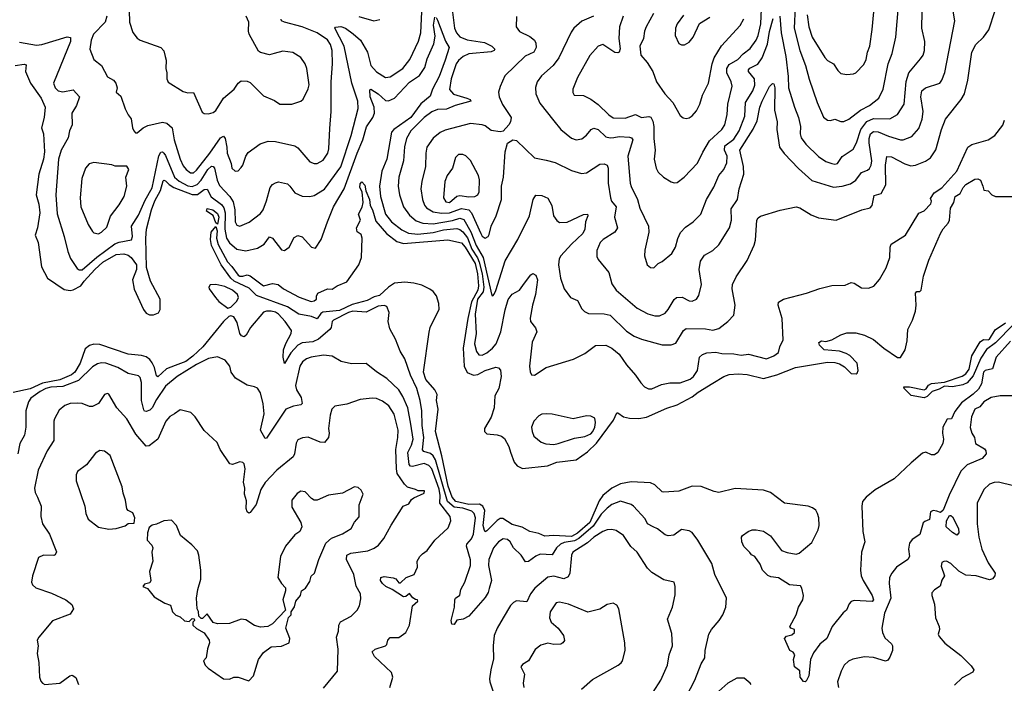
# Model space of a CAD drawing. Extents: x 1921360 to 2014538, y 768294 to 907744.
# Tile 404 of 412: x 2001036 to 2007654, y 882484 to 886942. Entities that reach past the tile are written whole.
import ezdxf

# ---------------------------------------------------------------- set-up
doc = ezdxf.new("R2010")
doc.units = 0

msp = doc.modelspace()

# ---------------------------------------------------------------- linework, layer by layer
at = {"layer": '0CON10XD'}
for points in [[(2006249.1, 887029.1), (2006241.9, 886885), (2006280.3, 886735), (2006318.4, 886635), (2006341.7, 886541.7), (2006395.4, 886385), (2006438.3, 886288.3), (2006465, 886266.9), (2006485, 886264), (2006515, 886272.9), (2006555, 886257.8), (2006575, 886257.5), (2006608.6, 886275), (2006686.7, 886335), (2006748.5, 886365), (2006810.5, 886415), (2006840.4, 886475), (2006873.9, 886645), (2006899.2, 886715), (2006925.4, 886824.6), (2006950.4, 887115)], [(2004375.8, 886964.2), (2004372.5, 886895), (2004395, 886862.5), (2004465, 886828.9), (2004495, 886805.6), (2004505.4, 886785), (2004507.1, 886755), (2004491.9, 886725), (2004433.2, 886696.8), (2004297.5, 886565), (2004265.9, 886494.1), (2004254.1, 886455.9), (2004259.2, 886425), (2004281.7, 886371.7), (2004339.2, 886285), (2004335.7, 886255), (2004324, 886235), (2004285.8, 886194.2), (2004265, 886188), (2004205, 886197.1), (2004165, 886228.9), (2004145, 886236.5), (2004065, 886245.6), (2003895, 886200), (2003861.4, 886185), (2003814, 886146), (2003773.3, 886085), (2003764.6, 886045.4), (2003763.1, 885955), (2003739.1, 885855), (2003732.8, 885805), (2003742.2, 885735), (2003755.7, 885695.7), (2003769, 885679), (2003815, 885652.4), (2003871.8, 885641.8), (2003925, 885644), (2004005, 885674.5), (2004054.6, 885664.6), (2004073.5, 885645), (2004135, 885505.5), (2004145, 885488.9), (2004165, 885475.6), (2004184, 885485), (2004191.7, 885498.3), (2004205.6, 885555), (2004237.3, 885625), (2004274.4, 885735), (2004274.6, 885825), (2004286.9, 885885), (2004298.1, 886055), (2004315, 886112.5), (2004350, 886135), (2004375, 886131.2), (2004495, 886014), (2004575, 885999.4), (2004635, 885982.2), (2004745, 885928.9), (2004811.2, 885908.8), (2004845, 885914.3), (2004935, 885972.1), (2004965, 885973.6), (2004985, 885964.2), (2004991.5, 885945), (2004991.9, 885845), (2005007.5, 885745), (2005013.6, 885723.6), (2005044.6, 885685), (2005033.8, 885615), (2005053.5, 885545), (2005035, 885514.6), (2004957.5, 885465), (2004937.1, 885445), (2004915, 885392.5), (2004915, 885352.5), (2004925, 885331.2), (2004995.6, 885245), (2005015, 885168.8), (2005045, 885125.6), (2005185.7, 885005), (2005256.9, 884966.9), (2005305, 884953.3), (2005336.1, 884953.9), (2005375, 884971.1), (2005395, 884994.4), (2005435, 885062.9), (2005450, 885075), (2005487.9, 885077.9), (2005535, 885053.1), (2005555, 885051.4), (2005584.5, 885065.5), (2005600.6, 885089.4), (2005617.8, 885162.2), (2005603.8, 885265), (2005610.8, 885320.8), (2005638.7, 885361.3), (2005695, 885392.5), (2005735, 885430.8), (2005806.7, 885545), (2005819.1, 885595), (2005817.4, 885672.6), (2005860, 885735), (2005870.9, 885805), (2005902.3, 885905), (2005900.3, 885955), (2005876.5, 886065), (2005965, 886206.2), (2005992.7, 886262.7), (2006010.3, 886355), (2006025.8, 886395), (2006075, 886492.9), (2006095, 886514.2), (2006105, 886511.2), (2006112.3, 886485), (2006110, 886335), (2006128, 886255), (2006124.1, 886205), (2006143.6, 886085), (2006174.4, 886044.4), (2006271.5, 885941.5), (2006360.9, 885860.9), (2006505, 885817.9), (2006565, 885823.8), (2006619.5, 885840.5), (2006655, 885864.4), (2006695, 885915.5), (2006735, 885931.2), (2006747.4, 885942.6), (2006758.9, 885965), (2006763.6, 885995), (2006744.4, 886115), (2006745.6, 886145), (2006755, 886174.5), (2006775, 886190.3), (2006805, 886189.3), (2006875, 886160), (2006955, 886136.1), (2006975, 886135.4), (2007033, 886157), (2007078.9, 886211.1), (2007100.9, 886275), (2007108.2, 886325), (2007093.4, 886425), (2007100, 886465), (2007125, 886484.4), (2007220.6, 886515), (2007234.5, 886535), (2007253.4, 886586.6), (2007321.5, 886935), (2007297.8, 887065)], [(2005091.5, 886965), (2005067.3, 886895), (2005063.3, 886815), (2005072.4, 886747.6), (2005065.5, 886724.5), (2005055, 886719.2), (2005035, 886722.9), (2004955, 886775.6), (2004925, 886764.2), (2004868.3, 886701.7), (2004784.4, 886555), (2004752.9, 886475), (2004753, 886453), (2004763.3, 886435), (2004825, 886432), (2004875, 886408.1), (2004925, 886371.5), (2004995, 886302.1), (2005025, 886283.9), (2005105, 886280), (2005175, 886306), (2005215, 886285.4), (2005265, 886292.7), (2005277.1, 886287.1), (2005291.6, 886261.6), (2005298.8, 886225), (2005298.2, 886145), (2005308.1, 886065), (2005301.4, 886005), (2005314, 885945), (2005328.3, 885918.3), (2005362, 885885), (2005415, 885854), (2005435, 885846.2), (2005455, 885848), (2005502.5, 885885), (2005591.6, 885978.4), (2005628.2, 886051.8), (2005672.4, 886127.6), (2005755.6, 886205), (2005776.4, 886235), (2005791.5, 886305), (2005794.7, 886375), (2005825.4, 886495), (2005818.9, 886525), (2005789, 886585), (2005788, 886615), (2005805, 886641.6), (2005862.9, 886675), (2005897.8, 886712.2), (2005945, 886747.7), (2005986.8, 886805), (2005999.3, 886835), (2006016.3, 886915), (2006024.8, 887065.2)], [(2001035, 886791.1), (2001148.6, 886771.4), (2001185, 886775.4), (2001355, 886827.5), (2001376.4, 886823.6), (2001377.3, 886795), (2001262.2, 886515), (2001273.1, 886485), (2001295, 886463.5), (2001325, 886456.5), (2001395, 886471.4), (2001437.8, 886425), (2001417.5, 886365), (2001385.6, 886315), (2001388.9, 886235), (2001370, 886195), (2001362.4, 886147.6), (2001314.1, 886065.9), (2001296.7, 886005), (2001278.2, 885765), (2001288, 885638), (2001335.5, 885485), (2001358.5, 885385), (2001376.9, 885336.9), (2001421.1, 885271.1), (2001435, 885262.2), (2001455, 885261.5), (2001553.5, 885346.5), (2001675, 885435.7), (2001705, 885447.5), (2001786.1, 885463.9), (2001793.6, 885485), (2001787.3, 885555), (2001835, 885628.1), (2001879.3, 885730.7), (2001925, 885811.8), (2001971.7, 886028.3), (2001985, 886052.5), (2001995, 886053.6), (2002005, 886046.4), (2002015, 886030.5), (2002075.2, 885885), (2002107.2, 885857.2), (2002165, 885827.1), (2002195, 885820.6), (2002228.8, 885835), (2002255.5, 885864.5), (2002299.4, 885935), (2002325, 885958.2), (2002335, 885956.5), (2002344.7, 885945), (2002363.2, 885863.2), (2002378.3, 885828.3), (2002448.9, 885755), (2002469.4, 885719.4), (2002481.8, 885665), (2002485, 885583.3), (2002495, 885560.8), (2002515, 885554.3), (2002577.3, 885582.7), (2002655, 885640.6), (2002671.2, 885665), (2002694.4, 885725), (2002718.6, 885815), (2002734.5, 885835.5), (2002755, 885846), (2002775, 885852), (2002835, 885839.2), (2002852.5, 885825), (2002885, 885780), (2002935, 885756.7), (2002985, 885754.4), (2003015, 885761.5), (2003085, 885802.9), (2003195.2, 885954.8), (2003262.8, 886165), (2003310.7, 886345), (2003308.4, 886395), (2003267.1, 886515), (2003217.1, 886765), (2003154.2, 886885), (2003157.9, 886892.1), (2003193.8, 886896.2), (2003225, 886885.2), (2003278.2, 886848.2), (2003325.6, 886805.6), (2003373.2, 886723.2), (2003396.4, 886635), (2003435, 886591.1), (2003495, 886554.3), (2003525, 886557.5), (2003611.9, 886615), (2003657.5, 886675), (2003716.9, 886796.9), (2003731.8, 886855), (2003738.9, 886995)], [(2001771.8, 887005), (2001772.9, 886925), (2001796.9, 886856.9), (2001825, 886818.6), (2001845, 886804.5), (2001985, 886755.8), (2002005, 886732.5), (2002013.8, 886695), (2002020.3, 886670.3), (2002016.9, 886615), (2002025.7, 886585), (2002024.2, 886545), (2002032.6, 886522.6), (2002135, 886458.8), (2002165, 886451.2), (2002205, 886453.3), (2002261.5, 886321.5), (2002275, 886312.5), (2002305, 886309.4), (2002335, 886318.1), (2002355, 886332.5), (2002404.6, 886415.4), (2002476.7, 886475), (2002503.2, 886516.8), (2002525, 886532), (2002565, 886530), (2002585, 886521.2), (2002675, 886431.2), (2002748.3, 886398.3), (2002785, 886373.8), (2002865, 886374), (2002925, 886396), (2002942.1, 886407.9), (2002975, 886476.7), (2002981.1, 886505), (2002966.5, 886615), (2002955, 886646.7), (2002925, 886687.5), (2002872.3, 886722.3), (2002805, 886731.4), (2002745.5, 886714.5), (2002715, 886707.1), (2002655, 886722), (2002641.9, 886731.9), (2002578.5, 886845), (2002573.5, 886865), (2002576.2, 886925), (2002558.5, 886965)], [(2003941.6, 887011.6), (2003957.7, 886885), (2003971.2, 886855), (2003995, 886828.2), (2004043.3, 886806.7), (2004159.4, 886789.4), (2004209.2, 886765), (2004229.2, 886745), (2004224, 886735), (2004203.9, 886726.1), (2004055, 886713.1), (2004015.6, 886695), (2003985, 886668.5), (2003970, 886645), (2003935.4, 886545), (2003925, 886473.3), (2003952.1, 886442.1), (2004041.2, 886415), (2004063.8, 886405), (2004068, 886395), (2003963.7, 886366.3), (2003905, 886341.9), (2003845, 886339.7), (2003805, 886323.2), (2003755.4, 886285), (2003665, 886194.7), (2003634.7, 886145), (2003621.2, 886088.8), (2003615.4, 885995), (2003583.2, 885885), (2003579.2, 885825), (2003587.7, 885765), (2003614.6, 885685), (2003655, 885628.2), (2003700.3, 885590.3), (2003745, 885574.3), (2003815, 885570.8), (2003945, 885594.1), (2003995, 885608.9), (2004020.4, 885600.4), (2004067.8, 885517.8), (2004103.3, 885425), (2004151.8, 885345), (2004208.3, 885088.3), (2004215, 885086.2), (2004225, 885098.8), (2004235, 885124), (2004298, 885322), (2004382.9, 885465), (2004462.5, 885625), (2004488, 885735), (2004505, 885763.3), (2004545, 885760.8), (2004585, 885743.8), (2004611.4, 885695), (2004624.4, 885625), (2004645, 885594.2), (2004665, 885580), (2004715, 885581.5), (2004825, 885634.5), (2004851.2, 885635), (2004854.3, 885625), (2004838.9, 885585), (2004833.5, 885535), (2004820.8, 885505), (2004745, 885435.3), (2004672.3, 885355), (2004662, 885335), (2004656.2, 885296.2), (2004671.1, 885205), (2004694.3, 885135), (2004737, 885077), (2004785.5, 885055.5), (2004815, 885000), (2004832.1, 884982.1), (2004858.9, 884968.9), (2004965, 884966.4), (2005005, 884958.2), (2005115, 884850.6), (2005165, 884816.7), (2005215, 884796.4), (2005355, 884758.1), (2005415, 884758.1), (2005445, 884770), (2005496.7, 884853.3), (2005515, 884868.5), (2005645, 884864.5), (2005695, 884856.4), (2005735, 884866.9), (2005796.4, 884913.6), (2005835, 884957.5), (2005844, 885025), (2005824.3, 885135), (2005827.3, 885162.7), (2005852, 885215), (2005926.4, 885323.6), (2005972.8, 885427.2), (2005981.1, 885461.1), (2005989.7, 885595), (2005998.4, 885611.6), (2006015, 885621.8)], [(2005295.3, 886984.7), (2005245.5, 886895), (2005234.5, 886865), (2005228.2, 886815), (2005204.5, 886765), (2005211.5, 886705), (2005254, 886654), (2005291.5, 886595), (2005315.7, 886525), (2005371.4, 886445), (2005425.8, 886385), (2005475, 886298.8), (2005495, 886284), (2005515, 886278.8), (2005535, 886282), (2005555, 886296), (2005585, 886330), (2005607.1, 886375), (2005626, 886436), (2005666.5, 886515), (2005690.7, 886645), (2005704.2, 886685.8), (2005752.6, 886767.4), (2005877.5, 886902.5), (2005902.6, 886947.4)], [(2005496.4, 886973.6), (2005454.3, 886915), (2005444.3, 886885), (2005442, 886835), (2005465, 886783.3), (2005485, 886773.3)], [(2006015, 885621.8), (2006148.1, 885661.9), (2006255, 885686), (2006279, 885679), (2006355, 885631.2), (2006405, 885611.9), (2006523.9, 885596.1), (2006695.6, 885664.4), (2006751.7, 885678.3), (2006766.5, 885695), (2006779.5, 885760.5), (2006826.1, 885773.9), (2006856.8, 885833.2), (2006855.8, 885965), (2006865, 886023.3), (2006895, 886020.6), (2006985, 885973.3), (2007025, 885961.1), (2007055.9, 885964.1), (2007125, 885992.2), (2007158.6, 886015), (2007192.5, 886067.5), (2007231.5, 886205), (2007258.5, 886275), (2007364.7, 886405.3), (2007385.3, 886444.7), (2007409.2, 886535), (2007436.5, 886725), (2007463.4, 886776.6), (2007514.3, 886825), (2007549.4, 886875), (2007592, 887005)], [(2006145.5, 886965), (2006154.8, 886854.8), (2006186.3, 886695), (2006201.7, 886561.7), (2006204.1, 886485), (2006243.1, 886355), (2006270.8, 886285), (2006283.2, 886225), (2006282.1, 886175), (2006289.5, 886149.5), (2006318.9, 886105), (2006405, 886023.6), (2006455, 885988.8), (2006495, 885975.5), (2006515, 885971.5), (2006533, 885977), (2006565, 886023.1), (2006636.8, 886073.2), (2006661.3, 886115), (2006688.5, 886205), (2006730.8, 886259.2), (2006775, 886279.3), (2006884.6, 886275.4), (2006935, 886304.4), (2006980, 886375), (2006995, 886526.2), (2007011.2, 886585), (2007091.4, 886678.6), (2007107.8, 886705), (2007116.4, 886735), (2007119.1, 886795), (2007099.1, 886885), (2007101.8, 886995)], [(2006329.7, 886975), (2006340, 886895), (2006362, 886825), (2006447.8, 886687.8), (2006465, 886668), (2006505, 886646), (2006535, 886600), (2006555, 886581.2), (2006595, 886574.2), (2006640.9, 886579.1), (2006655, 886586), (2006709.8, 886640.2), (2006725.5, 886675), (2006733.5, 886725), (2006748.9, 886765), (2006766.7, 886876.7), (2006776.4, 886995)], [(2001005, 886634), (2001065, 886644), (2001078.3, 886638.3), (2001075.6, 886595), (2001108.1, 886515), (2001179.6, 886415), (2001207.1, 886355), (2001200.5, 886285), (2001181.4, 886215), (2001195.6, 886175), (2001202.7, 886055), (2001195.8, 886004.2), (2001165.4, 885905.4), (2001145.3, 885765), (2001163.3, 885703.2), (2001171, 885645), (2001156.1, 885545), (2001140, 885495), (2001160.3, 885445), (2001182.3, 885282.3), (2001222.4, 885205), (2001335, 885130.5), (2001375, 885123.8), (2001395, 885126.7), (2001446.7, 885153.3), (2001468.3, 885185), (2001541.6, 885265), (2001595, 885312.3), (2001685, 885364.3), (2001735, 885369.8), (2001765, 885360.4), (2001784.8, 885345), (2001820.7, 885295), (2001821.7, 885265), (2001794.9, 885195), (2001805, 885131.6), (2001868.3, 884995), (2001885, 884971.8), (2001908.9, 884958.9), (2001935, 884958.5), (2001967.9, 884972.1), (2001980.9, 884995), (2001980, 885065), (2001915.3, 885185), (2001888.3, 885278.3), (2001883, 885475), (2001888.1, 885535), (2001921.7, 885665), (2001944.1, 885725.9), (2001981, 885795), (2002000.6, 885859.4), (2002005, 885863.6), (2002015, 885859.6), (2002039.5, 885835), (2002071.9, 885815), (2002195, 885767), (2002231.7, 885768.3), (2002275, 885801.5), (2002295, 885803.9), (2002323.3, 885753.3), (2002391.5, 885701.5), (2002407.6, 885677.6), (2002417.3, 885645), (2002413.5, 885535), (2002425.8, 885475), (2002445, 885442.1), (2002495, 885400.2), (2002555, 885388.7), (2002635, 885407.9), (2002680, 885435), (2002715, 885484), (2002735.7, 885475), (2002795, 885395.7), (2002815, 885391.4), (2002846.6, 885413.4), (2002880.5, 885479.5), (2002905, 885492), (2002935, 885483.8), (2002997.5, 885415), (2003025, 885407.5), (2003062.5, 885465), (2003103.9, 885585), (2003146, 885684), (2003216, 885805), (2003303.9, 886045), (2003341.6, 886135), (2003367.3, 886222.7), (2003408.5, 886285), (2003421.1, 886315), (2003418.3, 886355), (2003391.6, 886425), (2003388.3, 886471.7), (2003395, 886475.6), (2003445, 886445.2), (2003495, 886400), (2003515, 886397.4), (2003555.2, 886414.8), (2003655, 886522.4), (2003722.2, 886567.7), (2003758.5, 886621.5), (2003775, 886680), (2003819, 886781), (2003827.7, 886832.3), (2003817.8, 886905), (2003825, 886960)], [(2001620.3, 886965), (2001609.1, 886925), (2001531.5, 886845), (2001515.5, 886805), (2001507.1, 886745), (2001533.8, 886675), (2001585.6, 886635.6), (2001625, 886558.8), (2001666.7, 886535), (2001682.5, 886515), (2001690, 886485), (2001683.3, 886455), (2001715, 886427.5), (2001744.4, 886344.4), (2001765, 886302.5), (2001785.9, 886275.9), (2001793.8, 886215), (2001803.3, 886195), (2001815, 886182.5), (2001825, 886182.5), (2001865, 886215.8), (2001897.6, 886232.4), (2001995, 886253.1), (2002025, 886247.1), (2002060, 886215), (2002073.6, 886135), (2002115, 886004.4), (2002135, 885961.1), (2002155.2, 885935.2), (2002183.6, 885913.6), (2002205, 885914.1), (2002225, 885931.1), (2002313, 886045), (2002385, 886149.4), (2002405, 886160.6), (2002417.3, 886145), (2002428.9, 886085), (2002429.6, 886045), (2002456.4, 885976.4), (2002461.5, 885945), (2002485, 885924.4), (2002505, 885928), (2002525, 885948.8), (2002535.6, 885965), (2002554.7, 886025.3), (2002570.8, 886049.2), (2002652.4, 886107.6), (2002705, 886125.5), (2002755, 886124.5), (2002885, 886095.6), (2002905, 886081.4), (2002986.6, 885986.6), (2003015, 885975.6), (2003035, 885976.4), (2003075, 885999.5), (2003106.7, 886045), (2003113.2, 886075), (2003119.3, 886210.7), (2003129.4, 886325), (2003129.6, 886525), (2003138.2, 886645), (2003135.7, 886735), (2003125.8, 886775), (2003105, 886805.9), (2003035, 886854.2), (2002935, 886893.6), (2002816.2, 886925), (2002796.2, 886935), (2002793.8, 886945)], [(2003315, 886964.6), (2003415, 886935.7), (2003456.6, 886943.4)], [(2003835, 886957.5), (2003845, 886940), (2003898.1, 886798.1), (2003923.3, 886755), (2003895, 886670.4), (2003855, 886559.6), (2003809.3, 886475), (2003795, 886427.8), (2003732.7, 886377.3), (2003663.9, 886285), (2003549.6, 886205), (2003535, 886185.6), (2003504.3, 886005), (2003469.7, 885925), (2003453.3, 885825), (2003461.6, 885755), (2003495, 885635.5), (2003535, 885583.9), (2003605, 885530), (2003649.1, 885509.1), (2003712.1, 885502.1), (2003815, 885512.7), (2003885, 885529.7), (2003975, 885539.8), (2003995, 885533), (2004015, 885516.7), (2004045, 885477.8), (2004075, 885400), (2004112.9, 885342.9), (2004124.4, 885314.4), (2004143.2, 885235), (2004155.8, 885145), (2004150, 885115), (2004113, 885065), (2004096.8, 884965), (2004104.4, 884835), (2004092.5, 884765), (2004105, 884713.3), (2004120.7, 884690.7), (2004145, 884689.4), (2004175, 884704.2), (2004213.1, 884735), (2004238.7, 884765), (2004270.5, 884845), (2004297.7, 884992.3), (2004318.2, 885061.8), (2004345, 885097.3), (2004394.6, 885125.4), (2004428.3, 885171.7), (2004471.4, 885228.6), (2004485, 885237.5), (2004505.5, 885225.5), (2004515.5, 885195), (2004502.9, 885095), (2004482.4, 885025), (2004466.2, 884936.2), (2004469.5, 884915), (2004502, 884872), (2004510.6, 884845), (2004480, 884775), (2004461.4, 884615), (2004465.9, 884575.9), (2004475, 884556.7), (2004495, 884553.8), (2004574.5, 884605.5), (2004758.9, 884661.1), (2004835, 884700.8), (2004906.8, 884753.2), (2004975, 884755.6), (2005015.3, 884735.3), (2005065.7, 884695), (2005113.6, 884623.6), (2005174.3, 884555), (2005211.7, 884501.7), (2005235.9, 884475.9), (2005262, 884462), (2005285, 884462), (2005348.5, 884491.5), (2005405, 884502.1), (2005475, 884503.1), (2005542.7, 884527.3), (2005565, 884545.5), (2005592.2, 884585), (2005605.8, 884675), (2005625, 884693.2), (2005653.9, 884703.9), (2005715, 884708.8), (2005755, 884698.7), (2005835, 884698.5), (2005885, 884687.7), (2005934.6, 884694.6), (2006055, 884664.3), (2006105.4, 884684.6), (2006135, 884706.2), (2006144.5, 884745.5), (2006167.9, 884792.1), (2006160.9, 884935), (2006134.4, 885025), (2006135.6, 885045), (2006168.6, 885065), (2006325.1, 885104.9), (2006414, 885136), (2006495, 885157.3), (2006585, 885159.2), (2006625, 885176), (2006645, 885171.2), (2006695, 885140), (2006740.7, 885139.3), (2006777.7, 885152.3), (2006815, 885196.7), (2006860.8, 885275), (2006884.4, 885345.6), (2006885.5, 885414.5), (2006894.2, 885435), (2006990, 885495), (2007078.3, 885641.7), (2007115, 885658.1), (2007160, 885705), (2007163.8, 885723.8), (2007158.3, 885741.7), (2007181.5, 885778.5), (2007235, 885811.8), (2007335.6, 885925), (2007408, 886085), (2007435, 886104.2), (2007545.4, 886134.6), (2007589.2, 886165), (2007645, 886233.3), (2007655, 886267.5)], [(2004893, 886967), (2004815, 886931.4), (2004761.4, 886885), (2004742.1, 886857.9), (2004659.5, 886685), (2004621.1, 886635), (2004541.9, 886565), (2004514.4, 886525), (2004502.5, 886487.5), (2004505.6, 886445), (2004532.3, 886382.3), (2004625, 886262), (2004672.9, 886205), (2004745, 886145.8), (2004775.9, 886135.9), (2004815, 886142.5), (2004845, 886165.6), (2004877.1, 886205), (2004895, 886213.5), (2004925, 886203.8), (2004975, 886155.4), (2005005, 886148), (2005029.1, 886150.9), (2005065, 886157.1), (2005134, 886154), (2005148, 886148), (2005156.2, 886135), (2005122.5, 886025), (2005139.6, 885845), (2005145, 885822), (2005188.5, 885735), (2005202.9, 885675), (2005262, 885555), (2005263.8, 885515), (2005238, 885395), (2005236.2, 885355), (2005253.3, 885295), (2005275, 885276.7), (2005297.5, 885275), (2005326.2, 885303.8), (2005355, 885318.8), (2005419.3, 885370.7), (2005444.3, 885415), (2005458.7, 885471.3), (2005478.3, 885511.7), (2005511.4, 885548.6), (2005562.5, 885585), (2005614.6, 885635.4), (2005651.8, 885735), (2005701.9, 885818.1), (2005735.3, 885894.7), (2005767.5, 885935), (2005789, 885981), (2005791.9, 886025), (2005773.9, 886065), (2005775.8, 886094.2), (2005835, 886139.7), (2005872.2, 886195), (2005909.5, 886295), (2005915.3, 886385), (2005962.4, 886465), (2005976.8, 886503.2), (2005974.7, 886545), (2005934, 886594), (2005933.6, 886605), (2005943.6, 886616.4), (2005996.7, 886643.3), (2006026.3, 886685), (2006061.3, 886778.7), (2006075, 886862.5), (2006100.6, 886949.4)], [(2005485, 886773.3), (2005505, 886773.8), (2005535, 886791.2), (2005562, 886825), (2005605, 886916.2), (2005675, 886960)], [(2001565, 885504), (2001585, 885514.2), (2001620.9, 885549.1), (2001646.7, 885623.3), (2001705, 885699.2), (2001737.8, 885755), (2001755.7, 885825), (2001748.8, 885885), (2001770, 885935), (2001755, 885957.5), (2001678.3, 885958.3), (2001655, 885967.5), (2001535, 885982.5), (2001503.3, 885975), (2001477.5, 885945), (2001453.8, 885875), (2001441.6, 885745), (2001447.3, 885685), (2001497, 885567), (2001525, 885520), (2001535, 885510.6), (2001565, 885504)], [(2003925, 885713.6), (2003975, 885756.7), (2003995, 885761.6), (2004055, 885751.8), (2004095, 885753.8), (2004114.7, 885765.3), (2004124.6, 885785), (2004125.4, 885865.4), (2004120, 885895), (2004066.3, 885996.3), (2004035, 886027.5), (2004015, 886037.5), (2003985, 886035.7), (2003964.5, 886015.5), (2003944.3, 885945), (2003910, 885895), (2003893.8, 885855), (2003883.9, 885745), (2003899.2, 885719.3), (2003925, 885713.6)], [(2007695, 884782.6), (2007598, 884675), (2007575, 884597.3), (2007525, 884585.7), (2007514, 884575), (2007499.5, 884495), (2007480.5, 884459.5), (2007445, 884426), (2007365, 884368.2), (2007320.5, 884309.5), (2007298.5, 884261.5), (2007270.5, 884259.5), (2007241.2, 884205), (2007238.9, 884165), (2007246, 884125), (2007241.2, 884095), (2007206.4, 884033.6), (2007185, 884020), (2007165, 884018), (2007126.3, 884036.3), (2007105, 884029.2), (2007027.3, 883965), (2006913.1, 883856.9), (2006785, 883784.6), (2006725.6, 883735), (2006701.5, 883705), (2006696.4, 883675), (2006701.8, 883505), (2006715.6, 883435), (2006694, 883366), (2006687.2, 883245), (2006692.7, 883205), (2006704.7, 883174.7), (2006766.4, 883075), (2006775.6, 883045), (2006765, 883034.4), (2006645, 883040.5), (2006625, 883033.1), (2006611.4, 883018.6), (2006594, 882976), (2006571.7, 882958.3), (2006496.7, 882865), (2006460, 882785), (2006413.3, 882746.7), (2006371.2, 882688.8), (2006350.6, 882645), (2006340.8, 882535), (2006321.2, 882498.8), (2006315, 882493.3), (2006305, 882496), (2006282.5, 882525), (2006278.3, 882568.3), (2006242.5, 882595), (2006237.5, 882645), (2006246.7, 882675), (2006235, 882692.5), (2006212.5, 882705), (2006176.7, 882785), (2006189.3, 882800.7), (2006225, 882810), (2006243.3, 882825), (2006242.5, 882845), (2006220, 882855), (2006212.5, 882865), (2006255.8, 882945), (2006270.8, 882995), (2006300, 883045), (2006304, 883075), (2006293.9, 883123.9), (2006285, 883140), (2006210, 883145), (2006135, 883192.5), (2006085, 883199.2), (2006065, 883208), (2006028, 883245), (2006012, 883285), (2005976.7, 883335), (2005955, 883347.5), (2005943.3, 883363.3), (2005903.9, 883403.9), (2005890, 883435), (2005887.5, 883465), (2005895, 883477.5), (2005932.5, 883505), (2005960, 883515), (2005985, 883515.8), (2006035, 883505.7), (2006081.2, 883475), (2006157.3, 883377.3), (2006195, 883362), (2006255, 883351.2), (2006275, 883358.8), (2006359.2, 883430.8), (2006403.3, 883515), (2006409.2, 883545), (2006406.5, 883595), (2006399.1, 883625), (2006386.4, 883646.4), (2006365, 883663.3), (2006335, 883674.1), (2006176.2, 883695), (2006081.9, 883765), (2006035, 883782.5), (2005843.7, 883793.7), (2005735, 883766.2), (2005702.5, 883772.5), (2005617.1, 883807.1), (2005555, 883808), (2005465, 883774.3), (2005365, 883767.5), (2005355, 883770), (2005305, 883817.8), (2005275, 883830), (2005145, 883837.3), (2005075, 883823.6), (2005015, 883795.4), (2004954.5, 883745.5), (2004929.9, 883710.1), (2004868.7, 883565), (2004785, 883492.2), (2004745, 883470.5), (2004623.3, 883476.7), (2004565, 883473.1), (2004525, 883490.4), (2004465, 883504.5), (2004412.1, 883532.1), (2004345, 883551.1), (2004282.2, 883592.2), (2004265, 883591.1), (2004245, 883578.5), (2004175, 883507.5), (2004165, 883502), (2004159.6, 883509.6), (2004151.5, 883545), (2004161.2, 883645), (2004149.4, 883675), (2004127.2, 883687.2), (2004055, 883684.8), (2003968.1, 883705), (2003941.8, 883735), (2003915, 883808.5), (2003872.2, 884012.2), (2003829.6, 884175), (2003848.8, 884325), (2003837.9, 884385), (2003841.5, 884425), (2003826.4, 884456.4), (2003766, 884525), (2003749.4, 884575), (2003787, 884843), (2003794.4, 884875), (2003820.7, 884930.7), (2003855.7, 884995), (2003853.5, 885035), (2003836.7, 885086.7), (2003815.3, 885115.3), (2003792.4, 885132.4), (2003738.2, 885158.2), (2003685, 885172.1), (2003625, 885180), (2003555, 885172.3), (2003514, 885146), (2003455, 885090.2), (2003419.3, 885080.7), (2003370.8, 885055), (2003270.3, 885029.7), (2003185, 884988.7), (2003072.9, 884977.1), (2003060.7, 884969.3), (2003035, 884933.3), (2002997.5, 884947.5), (2002912, 884965), (2002835, 885012.3), (2002628.3, 885088.3), (2002577.6, 885137.6), (2002476.2, 885186.2), (2002453.8, 885205), (2002389.2, 885295), (2002324.6, 885425), (2002317.7, 885465), (2002322.1, 885515), (2002355, 885553.3), (2002363.1, 885523.1), (2002358.8, 885475), (2002370.8, 885430.9), (2002431.8, 885315), (2002462, 885285), (2002504.3, 885225), (2002515, 885220), (2002535, 885219.2), (2002565, 885228.8), (2002585, 885222), (2002675, 885154.7), (2002735, 885170), (2002772.2, 885162.2), (2002808, 885135), (2002915, 885078.1), (2002995, 885050), (2003015, 885052.5), (2003030, 885065), (2003030, 885085), (2003040, 885105), (2003105, 885133.8), (2003135, 885132.5), (2003170, 885155), (2003235, 885182), (2003315.6, 885295), (2003333.3, 885345), (2003338, 885475), (2003330, 885500), (2003305, 885516.2), (2003299.4, 885545), (2003325.7, 885595), (2003313.3, 885635), (2003337.8, 885682.2), (2003344.1, 885714.1), (2003338, 885785), (2003321.8, 885815), (2003325, 885840), (2003335, 885853.3), (2003355, 885831.2), (2003363.2, 885793.2), (2003386.8, 885735), (2003390.8, 885695), (2003406.8, 885665), (2003428.7, 885588.7), (2003501.4, 885505), (2003571.6, 885451.6), (2003615, 885438.1), (2003914.2, 885464.2), (2004005, 885442.4), (2004030, 885415), (2004096.6, 885305), (2004111.8, 885235), (2004120.4, 885155), (2004115.3, 885125), (2004072.9, 885047.1), (2004047.7, 884935), (2004016.9, 884735), (2004022.2, 884615), (2004042.5, 884572.5), (2004085, 884554.5), (2004115, 884558.5), (2004165, 884585.5), (2004235, 884608), (2004253.6, 884603.6), (2004266.9, 884586.9), (2004271.1, 884545), (2004255.4, 884465), (2004230, 884415), (2004224.2, 884335.8), (2004205, 884272.5), (2004160, 884195), (2004160, 884175), (2004175, 884160), (2004245, 884153.3), (2004275, 884143.8), (2004295, 884128.8), (2004322.9, 884075), (2004334, 884036), (2004359.7, 883969.7), (2004380, 883945), (2004415, 883928), (2004584, 883946), (2004645, 883969.3), (2004775, 883984.7), (2004851.9, 884038.1), (2004912, 884098), (2005027.8, 884252.2), (2005049.7, 884300.3), (2005055, 884302.2), (2005093.4, 884273.4), (2005134.5, 884264.5), (2005197.8, 884262.2), (2005248, 884272), (2005385, 884333.1), (2005454.8, 884355.2), (2005555, 884408.4), (2005595, 884439.7), (2005695, 884499.4), (2005768.8, 884545), (2005805, 884558.5), (2005865, 884563.6), (2005925, 884559.2), (2006035, 884532.1), (2006125, 884557.3), (2006250.8, 884605), (2006465, 884642.5), (2006515, 884639.7), (2006545, 884631.2), (2006579.8, 884609.8), (2006625, 884565.7), (2006657, 884563), (2006665, 884566.7), (2006671.4, 884585), (2006664.3, 884635), (2006615.9, 884685.9), (2006590.8, 884700.8), (2006545, 884714.5), (2006442.5, 884725), (2006411.2, 884755), (2006407, 884773), (2006425, 884783.8), (2006455, 884781.2), (2006495, 884792.5), (2006554.4, 884825.6), (2006595, 884837.5), (2006655, 884837.5), (2006715, 884822.9)], [(2006715, 884822.9), (2006775, 884794.3), (2006845, 884735.7), (2006935, 884673.8), (2006956.1, 884673.9), (2006986.7, 884725), (2007000, 884785), (2007005, 884860), (2007035.8, 884924.2), (2007055.8, 884985), (2007061.9, 885025), (2007055.8, 885104.2), (2007065, 885116.2), (2007085, 885116.2), (2007095.8, 885124.2), (2007111.4, 885218.6), (2007147.1, 885327.1), (2007225, 885506.2), (2007242, 885538), (2007276.2, 885575), (2007286.2, 885595), (2007291.9, 885675), (2007314.4, 885715), (2007324.4, 885755), (2007356.2, 885773.8), (2007376.7, 885815), (2007395.6, 885835), (2007455, 885870), (2007475, 885874.2), (2007493.8, 885865), (2007510, 885825), (2007517, 885797), (2007545, 885793.3), (2007570, 885765), (2007595, 885755.5), (2007705, 885754.3)], [(2002365, 885567.5), (2002355, 885577.5), (2002335.9, 885625.9), (2002291.5, 885655), (2002295.8, 885674.2), (2002332.9, 885665), (2002365, 885641.2), (2002375.2, 885615), (2002365, 885567.5)], [(2002435, 885003.3), (2002455, 885010), (2002495, 885052), (2002506.2, 885075), (2002500.5, 885095), (2002465, 885125.3), (2002415, 885149.6), (2002355, 885163.8), (2002315, 885160), (2002306.7, 885145), (2002310, 885135), (2002352.5, 885075), (2002375, 885050), (2002435, 885003.3)], [(2005515, 882392.5), (2005574.3, 882505), (2005615.7, 882614.3), (2005641.9, 882655), (2005643.5, 882705), (2005666.8, 882813.2), (2005686, 882845), (2005738, 882905), (2005760.8, 882945), (2005782, 882995), (2005786, 883055), (2005707.1, 883215), (2005688.3, 883288.3), (2005594.3, 883445), (2005556.6, 883496.6), (2005535, 883509.2), (2005485, 883518), (2005431.7, 883478.3), (2005395, 883474.3), (2005375, 883481.4), (2005322.9, 883522.9), (2005294.4, 883535.6), (2005256.5, 883555), (2005239.1, 883589.1), (2005161.4, 883675), (2005145, 883686.2), (2005075, 883707.2), (2005015.2, 883684.8), (2004985, 883661.8), (2004945, 883619.7), (2004891, 883539), (2004794.1, 883455.9), (2004765, 883440.2), (2004695, 883429.3), (2004670.4, 883419.6), (2004642.9, 883395), (2004613.8, 883346.2), (2004535, 883352.5), (2004505, 883338.8), (2004455, 883301.5), (2004435, 883300.6), (2004405.6, 883345), (2004355.6, 883395), (2004333.1, 883435), (2004315, 883449.5), (2004285, 883454.5), (2004255, 883435.5), (2004220, 883395), (2004189.6, 883315), (2004186.4, 883275), (2004207.5, 883175), (2004191.1, 883121.1), (2004184.5, 883095), (2004165, 883060), (2004055, 882936.2), (2004015.8, 882914.2), (2003975, 882907.5), (2003955, 882880), (2003940.5, 882880.5), (2003935.8, 882905), (2003958.8, 882995), (2003960, 883045), (2003965, 883055.8), (2003994.4, 883075.6), (2004001.5, 883115), (2004026.6, 883163.4), (2004065.8, 883275), (2004065, 883313.8), (2004038.2, 883405), (2004041.4, 883418.6), (2004072.7, 883455), (2004086.7, 883485), (2004098.5, 883595), (2004090.3, 883625), (2004075, 883640.9), (2004015, 883660.2), (2003955, 883667.8), (2003911.9, 883705), (2003829.9, 883985), (2003815, 884011.6), (2003797.8, 884027.8), (2003752, 884042), (2003742.3, 884052.3), (2003753, 884135), (2003740.4, 884215), (2003738, 884315), (2003727.8, 884385), (2003705, 884464.3), (2003663.3, 884555), (2003624.6, 884664.6), (2003592.9, 884715), (2003560.8, 884795), (2003524.5, 884864.5), (2003512.5, 884915), (2003518.6, 884975), (2003504.4, 885014.4), (2003485, 885021.5), (2003445, 885018), (2003365, 884977.5), (2003275, 884983.1), (2003245, 884974.9), (2003145, 884924.6), (2003136, 884915), (2003128.9, 884875), (2003119.7, 884860.3), (2003045, 884795.2), (2003005, 884778.8), (2002935, 884771.3), (2002905, 884754.8), (2002858.9, 884705), (2002815, 884632.5), (2002805.5, 884675.5), (2002808.4, 884725), (2002823.5, 884766.5), (2002860.4, 884835), (2002862.7, 884855), (2002819.7, 884915), (2002775, 884963), (2002755, 884976.4), (2002725, 884984.8), (2002694.9, 884985.1), (2002675, 884977.3), (2002586.7, 884875), (2002558.1, 884821.9), (2002545, 884811.1), (2002527.6, 884817.6), (2002516.4, 884835), (2002496.9, 884906.9), (2002476, 884945), (2002455, 884953.8), (2002441.2, 884948.8), (2002405, 884915.7), (2002265.8, 884744.2), (2002198.9, 884681.1), (2002153.2, 884646.8), (2002081.1, 884618.9), (2002023.1, 884596.9), (2001965, 884542.5), (2001955, 884550.8), (2001941.7, 884605), (2001927.1, 884637.1), (2001910, 884660), (2001885, 884677.6), (2001855, 884687.3), (2001765, 884696.2), (2001575, 884760.7), (2001535, 884761.6), (2001505, 884752.7), (2001475, 884731.2), (2001441.5, 884635), (2001405.2, 884575), (2001384.5, 884555.5), (2001305, 884523), (2001188.7, 884501.3), (2001105, 884462.7), (2000992, 884438)], [(2007715, 884893.8), (2007595, 884771.8), (2007533.8, 884726.2), (2007495, 884668.6), (2007445, 884550.5), (2007405, 884502.8), (2007375, 884490), (2007305.3, 884474.7), (2007250.7, 884479.3), (2007215, 884459.1), (2007170, 884445), (2007135, 884411.9), (2007115, 884402.5), (2007027.6, 884417.6), (2006980, 884465), (2006977.5, 884475), (2007017.5, 884475), (2007115, 884456.5), (2007127.7, 884462.3), (2007145, 884487.3), (2007165, 884498.2), (2007252.9, 884507.1), (2007371.5, 884548.5), (2007395.9, 884564.1), (2007417.8, 884595), (2007436.5, 884685), (2007492.6, 884777.4), (2007515, 884794.3), (2007545, 884791.4), (2007555, 884796.2), (2007591.3, 884858.7), (2007661.9, 884905)], [(2003522.5, 882455), (2003543.1, 882525), (2003535, 882555.8), (2003420.6, 882665), (2003404.4, 882695.6), (2003425, 882712.5), (2003494.3, 882735.7), (2003503.8, 882745), (2003509.2, 882775), (2003525, 882790.8), (2003585, 882792.9), (2003630, 882825), (2003656.2, 882875), (2003676.2, 883005), (2003712.5, 883035), (2003710, 883045), (2003695, 883046.2), (2003677.3, 883057.3), (2003655, 883087.5), (2003632.1, 883067.9), (2003615, 883064.4), (2003539.2, 883115), (2003497.5, 883135), (2003474.4, 883155), (2003460, 883175), (2003463.5, 883195), (2003485, 883200.9), (2003545, 883192.5), (2003563.8, 883185), (2003585, 883160), (2003595, 883160), (2003633.8, 883195), (2003686.7, 883215), (2003710, 883265), (2003708, 883305), (2003726.2, 883335), (2003743.3, 883355), (2003774.4, 883375.6), (2003825.8, 883445), (2003915, 883528.1), (2003934.6, 883575.4), (2003930, 883605), (2003860.3, 883695), (2003861.6, 883745), (2003855, 883787.7), (2003805, 883925.8), (2003785, 883946.9), (2003755, 883961.2), (2003675, 883941.6), (2003663.4, 883943.4), (2003654, 883954), (2003643.5, 884035), (2003668.9, 884085), (2003680, 884125), (2003664.8, 884224.8), (2003644.2, 884335), (2003611.9, 884411.9), (2003585, 884455.5), (2003502.3, 884532.3), (2003435, 884575.6), (2003365, 884631.9), (2003265, 884630), (2003197.1, 884647.1), (2003135, 884682), (2003078.3, 884688.3), (2002995.5, 884675.5), (2002964, 884665), (2002936.1, 884643.9), (2002919.5, 884615), (2002890, 884485), (2002896.9, 884455), (2002928.5, 884405), (2002935, 884364), (2002924.5, 884355.5), (2002875, 884346.8), (2002824.8, 884325.2), (2002695, 884132), (2002685, 884128.8), (2002654.6, 884185), (2002679.4, 884295), (2002672.7, 884362.7), (2002655, 884436.2), (2002635, 884466.7), (2002615, 884476.7), (2002565, 884486.2), (2002486, 884535), (2002456.2, 884575), (2002448, 884615), (2002417.5, 884655), (2002365, 884677.1), (2002305, 884666.1), (2002224.5, 884625), (2002093.9, 884546.1), (2002015, 884479.6), (2001955, 884391.5), (2001925, 884334), (2001910.2, 884319.8), (2001885, 884309.3), (2001875, 884311.5), (2001870.4, 884320.4), (2001853.8, 884385), (2001855.3, 884505.3), (2001845, 884538.8), (2001835, 884550), (2001764.7, 884564.7), (2001695.7, 884605), (2001614.3, 884634.3), (2001585, 884636.8), (2001559, 884631), (2001525, 884609.1), (2001431.8, 884518.2), (2001325, 884478.7), (2001245, 884473.1), (2001211.8, 884465), (2001172.9, 884445), (2001111.1, 884398.9), (2001095.4, 884375), (2001077.6, 884315), (2001076.4, 884205), (2001068.2, 884151.8), (2001036.4, 884095), (2001023.6, 884026.4)], [(2003078, 882452), (2003172.9, 882565), (2003177.2, 882712.8), (2003164.5, 882795), (2003177.5, 882835), (2003180, 882875), (2003192.7, 882897.3), (2003264.2, 882935), (2003302.9, 882975), (2003320, 883005), (2003329.1, 883050.9), (2003325.6, 883085), (2003296.9, 883136.9), (2003280.9, 883215), (2003231.3, 883315), (2003233.6, 883345), (2003261.1, 883358.9), (2003375.4, 883374.6), (2003418.8, 883391.2), (2003446.9, 883413.1), (2003483.8, 883456.2), (2003533.3, 883546.7), (2003613.3, 883675), (2003650.3, 883689.7), (2003670, 883720), (2003685, 883730), (2003755, 883762.5), (2003756.7, 883776.7), (2003715, 883776.7), (2003697, 883787), (2003641.3, 883801.3), (2003621.1, 883821.1), (2003573.4, 883893.4), (2003567.5, 883925), (2003564.7, 884054.7), (2003578.1, 884135), (2003578.8, 884185), (2003552.7, 884292.7), (2003517.3, 884347.3), (2003475, 884380), (2003435, 884397.1), (2003405, 884400.4), (2003325, 884390), (2003235, 884360), (2003153.3, 884345), (2003134.5, 884325.5), (2003121.5, 884285), (2003110.9, 884195), (2003115.5, 884165), (2003111.9, 884135), (2003085, 884102.9), (2003055, 884104.3), (2002975, 884137.5), (2002935.8, 884134.2), (2002905, 884118.8), (2002893, 884097), (2002883.1, 884025), (2002874.3, 884005), (2002765, 883916.7), (2002685, 883832.9), (2002655.6, 883785), (2002625.5, 883685), (2002585, 883631.2), (2002575, 883626.7), (2002565, 883636.7), (2002558.5, 883658.5), (2002560.9, 883710.9), (2002547.5, 883755), (2002548.9, 883795), (2002540.4, 883835), (2002550.6, 883925), (2002545, 883958.8), (2002535, 883968), (2002515, 883972), (2002465, 883953.8), (2002448.3, 883958.3), (2002384.2, 884055), (2002362.3, 884102.3), (2002275, 884182.5), (2002214, 884275), (2002185, 884303.8), (2002115, 884321.2), (2002076, 884295), (2002045, 884277.1), (2002016.9, 884245), (2001964.2, 884125), (2001905, 884078.8), (2001885, 884076.7), (2001817, 884157), (2001755, 884261.4), (2001689.4, 884335), (2001635, 884426.2), (2001625, 884430), (2001605, 884423.3), (2001565, 884363.8), (2001525, 884344.2), (2001505, 884344), (2001455, 884364.3), (2001425, 884366.9), (2001375, 884364.4), (2001339.1, 884350.9), (2001300.9, 884319.1), (2001269.7, 884260.3), (2001264.3, 884244.3), (2001265.7, 884115), (2001219.4, 884045), (2001159.1, 883915), (2001135.6, 883795), (2001140, 883765), (2001155, 883734), (2001180.5, 883675), (2001178.1, 883605), (2001189.4, 883555), (2001235.7, 883485), (2001283.6, 883366.4), (2001275, 883347.5), (2001265, 883343.3), (2001195, 883345.6), (2001161.2, 883328.8), (2001121.4, 883205), (2001114.4, 883164.4), (2001122, 883145), (2001145, 883125.8), (2001248.8, 883088.8), (2001345.8, 883045.8), (2001385, 883012.5), (2001397.5, 882985), (2001375, 882947.5), (2001257, 882903), (2001164, 882795), (2001153.8, 882775), (2001158.8, 882735), (2001152.5, 882685), (2001164.2, 882625), (2001168.9, 882525), (2001178.5, 882498.5), (2001188, 882485), (2001205, 882475.8), (2001304.4, 882485.6), (2001372.5, 882535), (2001389.3, 882539.3), (2001413.8, 882523.8), (2001432, 882475)], [(2007705.4, 884414.6), (2007625, 884415.7), (2007565, 884403.3), (2007516.9, 884375), (2007488.2, 884341.8), (2007455, 884326.7), (2007432.9, 884275), (2007423.4, 884203.4), (2007434.6, 884164.6), (2007454.5, 884134.5), (2007461.2, 884095), (2007519.8, 884059.8), (2007529.4, 884045), (2007531.9, 884025), (2007504.3, 883995), (2007405, 883951.8), (2007361.1, 883908.9), (2007282.4, 883747.6), (2007242.8, 883647.2), (2007225, 883631.8), (2007200.8, 883640.7), (2007175, 883645.2), (2007157.1, 883635), (2007150.8, 883585), (2007118.5, 883571.5), (2007108.7, 883561.3), (2007085, 883483.3), (2007035, 883451.2), (2007017.5, 883425), (2007010, 883385), (2007015.6, 883335), (2007005.7, 883315), (2006930, 883265), (2006896.7, 883225), (2006882.5, 883195), (2006880, 883155), (2006890.7, 883055), (2006849.3, 882955), (2006829.5, 882855), (2006834.5, 882825), (2006849.8, 882789.8), (2006895, 882750), (2006902.3, 882735), (2006901.5, 882705), (2006885, 882660), (2006870.6, 882639.4), (2006855, 882632.9), (2006775, 882656.7), (2006715, 882662.5), (2006635, 882645.4), (2006607.6, 882632.4), (2006578.1, 882605), (2006556.9, 882565), (2006532.5, 882495), (2006540, 882455)], [(2004625, 884089.2), (2004655, 884094.6), (2004765, 884131.9), (2004835, 884142.9), (2004875, 884160.6), (2004888.5, 884175), (2004901.5, 884205), (2004905.6, 884235.6), (2004901.2, 884265), (2004875, 884279.2), (2004845, 884281.4), (2004755, 884261.1), (2004615, 884292.5), (2004575, 884295.5), (2004545, 884291.1), (2004525, 884280.6), (2004491.9, 884245), (2004475.6, 884205), (2004479.4, 884175), (2004492.5, 884145), (2004541.2, 884105), (2004572.8, 884092.8), (2004625, 884089.2)], [(2001635, 883520), (2001685, 883523.3), (2001745, 883542.5), (2001765, 883557.5), (2001805, 883560), (2001808.8, 883595), (2001795, 883630), (2001764, 883644), (2001756, 883656), (2001747.8, 883715), (2001731.4, 883761.4), (2001724.5, 883805), (2001644.4, 884014.4), (2001605, 884044), (2001575, 884047.5), (2001545, 884030.8), (2001485, 883952), (2001425, 883906.7), (2001416.2, 883885), (2001416, 883845), (2001472.5, 883675), (2001479.2, 883625), (2001497, 883587), (2001565, 883533.8), (2001635, 883520)], [(2002575, 882500), (2002606.2, 882535), (2002640, 882645), (2002675, 882690), (2002725, 882728.8), (2002796.4, 882733.6), (2002846.7, 882755), (2002851.2, 882785), (2002823.8, 882855), (2002843, 882927), (2002860, 882945), (2002860, 882965), (2002881.7, 882998.3), (2002892.5, 883035), (2002922.5, 883075), (2002930, 883105), (2002956.1, 883123.9), (2002985, 883167.5), (2002995.9, 883204.1), (2003017, 883223), (2003045.6, 883315), (2003094.5, 883425.5), (2003131.7, 883458.3), (2003205, 883488.5), (2003264, 883525), (2003285, 883566.7), (2003317.6, 883602.4), (2003317.9, 883682.1), (2003343.3, 883755), (2003330.5, 883780.5), (2003310.5, 883800.5), (2003285, 883803.8), (2003205, 883762.5), (2003112.3, 883747.7), (2003035, 883714), (2003015, 883714), (2002996.7, 883725), (2002955, 883769.4), (2002925, 883775.6), (2002901.1, 883758.9), (2002864.2, 883715), (2002865, 883667.5), (2002925, 883563.3), (2002931.4, 883535), (2002917.5, 883505), (2002885, 883482), (2002822.5, 883405), (2002788.6, 883335), (2002771.2, 883195), (2002794.4, 883154.4), (2002822.5, 883125), (2002822.5, 883105), (2002803.8, 883045), (2002822.5, 882975), (2002736, 882884), (2002704.1, 882865.9), (2002655, 882862), (2002613.2, 882873.2), (2002555, 882910), (2002525, 882916), (2002445, 882886.2), (2002365, 882883.3), (2002335, 882892.5), (2002295, 882950), (2002265, 882920), (2002255, 882920), (2002240, 882935), (2002237, 882967), (2002227.5, 882985), (2002224, 883055), (2002233.8, 883113.8), (2002253.6, 883183.6), (2002253.8, 883245), (2002240, 883345), (2002230, 883375), (2002192.5, 883415), (2002117, 883477), (2002090, 883545), (2002055, 883580), (2002003.6, 883576.4), (2001955, 883552.5), (2001925, 883547.5), (2001905, 883530), (2001893.9, 883496.1), (2001892.5, 883445), (2001923, 883413), (2001930, 883395), (2001923.3, 883365), (2001930, 883305), (2001908.8, 883235), (2001916.7, 883175), (2001910, 883160), (2001875, 883150), (2001862.5, 883135), (2001895, 883120), (2001940, 883065), (2002011.7, 883021.7), (2002049.3, 883009.3), (2002062.5, 882965), (2002085, 882942.5), (2002115, 882930), (2002143.9, 882903.9), (2002175, 882900), (2002195, 882920), (2002208.3, 882918.3), (2002210, 882905), (2002200, 882895), (2002200, 882875), (2002225, 882852.5), (2002275, 882822.5), (2002310, 882775), (2002312.5, 882755), (2002297.5, 882715), (2002290, 882655), (2002270, 882635), (2002283.3, 882605), (2002303.3, 882585), (2002405, 882513.3), (2002445, 882512.5), (2002473.9, 882526.1), (2002505, 882526.2), (2002575, 882500)], [(2007715, 883810.5), (2007615, 883835.6), (2007585, 883833.1), (2007555, 883821.4), (2007515.7, 883785), (2007470.8, 883695), (2007471.5, 883555), (2007483.2, 883465), (2007502.9, 883385), (2007545, 883294.3), (2007591.9, 883225), (2007590, 883205), (2007573.5, 883186.5), (2007555, 883178.9), (2007465, 883206.9), (2007395, 883210.9), (2007347.7, 883237.7), (2007295, 883288.1), (2007265, 883304.2), (2007247.3, 883302.7), (2007234.4, 883295.6), (2007228.6, 883271.4), (2007252, 883205), (2007234.1, 883175.9), (2007223, 883137), (2007185, 883112.5), (2007167, 883093), (2007166.2, 883075), (2007183.8, 883015), (2007191.2, 882925), (2007216.2, 882865), (2007218.8, 882845), (2007210, 882815), (2007215, 882797.5), (2007254.3, 882754.3), (2007361.1, 882671.1), (2007430.8, 882600.8), (2007448.6, 882575), (2007442.1, 882557.9), (2007369.8, 882520.2), (2007319.5, 882470.5)], [(2007335, 883480), (2007305, 883496.9), (2007262.3, 883535), (2007265.4, 883575), (2007285, 883611.4), (2007295, 883611.9), (2007305, 883601.9), (2007346.4, 883525), (2007348.6, 883495), (2007335, 883480)], [(2005442.1, 883077.9), (2005442.5, 883135), (2005434.2, 883164.2), (2005365, 883178.9), (2005285, 883228.6), (2005255, 883257.5), (2005185.6, 883365), (2005144, 883404), (2005095, 883477.5), (2005045, 883510), (2005016.8, 883516.8), (2004985, 883514.4), (2004955, 883503.5), (2004895, 883465.3), (2004852.4, 883427.6), (2004753.3, 883365), (2004744.6, 883345), (2004734, 883225), (2004721.3, 883198.7), (2004694, 883186), (2004625, 883202.9), (2004585, 883196.5), (2004497.3, 883122.7), (2004469.1, 883085), (2004445, 883030.8), (2004375, 883038), (2004355, 883028), (2004335, 883006), (2004286.1, 882923.9), (2004245, 882853.8), (2004225.6, 882805), (2004217.5, 882735), (2004221.4, 882648.6), (2004201.8, 882575), (2004194.6, 882515), (2004195.4, 882495), (2004216.4, 882433.6)], [(2005293.3, 882425), (2005345, 882504.2), (2005390.9, 882605), (2005401.2, 882675), (2005423.3, 882736.7), (2005418.3, 882818.3), (2005389.2, 882915), (2005423.1, 882995), (2005442.1, 883077.9)], [(2004810.8, 882445), (2004885, 882509.2), (2005057.5, 882605), (2005078, 882622), (2005087.5, 882635), (2005106.2, 882705), (2005104, 882755), (2005062.5, 882985), (2005049.3, 883009.3), (2005025, 883022.5), (2004985, 883013.3), (2004935, 882982), (2004855, 882961.5), (2004725, 883015.6), (2004665, 883028.5), (2004642.5, 883025), (2004601.2, 882965), (2004597.3, 882925), (2004607.1, 882895), (2004655, 882854), (2004692, 882805), (2004697.3, 882772.7), (2004686.7, 882755), (2004672.3, 882747.7), (2004625, 882744.2), (2004585, 882754.2), (2004538.7, 882741.3), (2004499.7, 882710.3), (2004455.7, 882634.3), (2004415, 882610.8), (2004404.4, 882595), (2004429.1, 882545), (2004420, 882485), (2004423.8, 882455)], [(2005952, 882475), (2005946, 882485), (2005905, 882519.2), (2005855, 882517.8), (2005795, 882484.5), (2005735, 882431.1)]]:
    msp.add_lwpolyline(points, dxfattribs=at)

doc.saveas('drawing.dxf')
